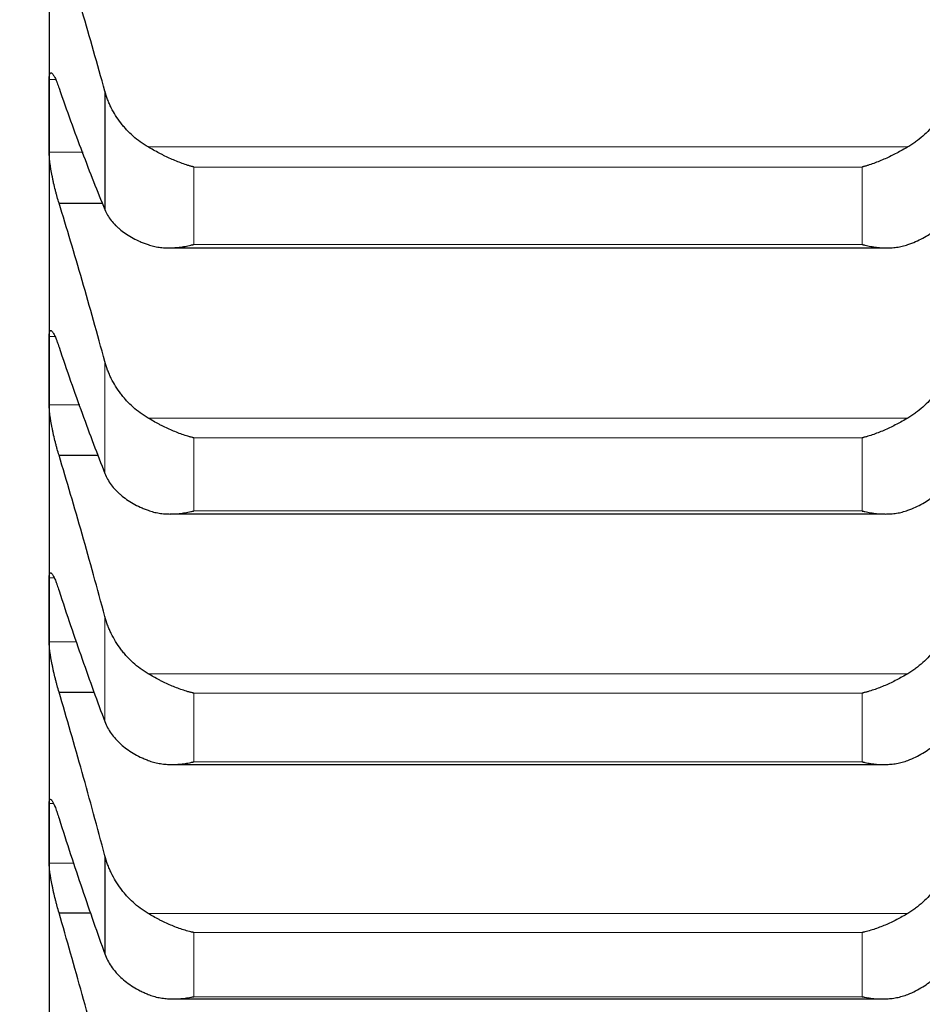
# Model space of a CAD drawing. Header units: inches. Extents: x 0 to 20790, y -12 to 14700.
# Tile 349 of 441: x 14150 to 14199, y 9737 to 9790. Entities that reach past the tile are written whole.
import ezdxf

# ---------------------------------------------------------------- set-up
doc = ezdxf.new("R2010")
doc.units = ezdxf.units.IN
doc.layers.add('1', color=7, linetype='Continuous', true_color=0xffffff)
doc.layers.add('254', color=7, linetype='Continuous', true_color=0xffffff)
doc.styles.add('latin_extended', font='simplex.shx')
doc.dimstyles.get("Standard").update_dxf_attribs({"dimtxt": 0.18, "dimasz": 0.18, "dimexe": 0.18, "dimexo": 0.0625, "dimgap": 0.09, "dimtad": 0, "dimtih": 1, "dimtoh": 1, "dimdec": 4, "dimzin": 0, "dimdsep": 46, "dimtxsty": 'Standard', "dimcen": 0.09, "dimadec": 0, "dimazin": 0, "dimtfac": 1, "dimtdec": 4, "dimtofl": 0, "dimtmove": 0, "dimatfit": 3, "dimfxl": 1, "dimtolj": 1, "dimtzin": 0, "dimarcsym": 0})

# ---------------------------------------------------------------- blocks, each defined once
blk = doc.blocks.new('_U6')
at = {"layer": '254', "color": 3, "linetype": 'Continuous', "lineweight": 13, "transparency": 16777216}
for p, q in [((14453.838, 10348.957), (14453.838, 8475.942)), ((14203.838, 10258.942), (14203.838, 8475.942)), ((14203.838, 8510.942), (12901.42, 8510.942)), ((14081.338, 8510.942), (13958.838, 8510.942)), ((14453.838, 8510.942), (14203.838, 8510.942)), ((14576.338, 8510.942), (14698.838, 8510.942))]:
    blk.add_line(p, q, dxfattribs=at)
at = {"layer": '254', "color": 3, "transparency": 16777216}
for points in [[(14081.338, 8490.525), (14081.338, 8531.358), (14203.838, 8510.942)], [(14576.338, 8531.358), (14576.338, 8490.525), (14453.838, 8510.942)]]:
    blk.add_solid(points, dxfattribs=at)
at = {"layer": 'Defpoints', "color": 0, "transparency": 16777216}
for p in [(14453.838, 10383.957), (14203.838, 10293.942), (14203.838, 8510.942)]:
    blk.add_point(p, dxfattribs=at)
at = {"layer": '254', "color": 2, "lineweight": 13, "transparency": 16777216, "insert": (12962.67, 8694.692), "char_height": 122.5, "attachment_point": 1, "style": 'latin_extended'}
blk.add_mtext('\\A1;250', dxfattribs=at)
blk = doc.blocks.new('_U7')
at = {"layer": '254', "color": 3, "linetype": 'Continuous', "lineweight": 13, "transparency": 16777216}
for p, q in [((14043.838, 10258.942), (14043.838, 8755.942)), ((14203.838, 10258.942), (14203.838, 8755.942)), ((14043.838, 8790.942), (12871.831, 8790.942)), ((13921.338, 8790.942), (13798.838, 8790.942)), ((14043.838, 8790.942), (14203.838, 8790.942)), ((14326.338, 8790.942), (14448.838, 8790.942))]:
    blk.add_line(p, q, dxfattribs=at)
at = {"layer": '254', "color": 3, "transparency": 16777216}
for points in [[(13921.338, 8770.525), (13921.338, 8811.358), (14043.838, 8790.942)], [(14326.338, 8811.358), (14326.338, 8770.525), (14203.838, 8790.942)]]:
    blk.add_solid(points, dxfattribs=at)
at = {"layer": 'Defpoints', "color": 0, "transparency": 16777216}
for p in [(14043.838, 10293.942), (14203.838, 10293.942), (14203.838, 8790.942)]:
    blk.add_point(p, dxfattribs=at)
at = {"layer": '254', "color": 2, "lineweight": 13, "transparency": 16777216, "insert": (12933.081, 9178.858), "char_height": 122.5, "attachment_point": 1, "style": 'latin_extended'}
blk.add_mtext('\\A1;\\C2;Flywheel\\P\\C2;90-240', dxfattribs=at)

msp = doc.modelspace()

# ---------------------------------------------------------------- linework, layer by layer
at = {"layer": '1', "color": 2, "linetype": 'Continuous', "lineweight": 25}
for p, q in [((14151.838, 9799.697), (14151.838, 9785.05)), ((14154.865, 9786.384), (14154.865, 9779.953)), ((14151.838, 9785.05), (14151.838, 9771.218)), ((14152.376, 9780.31), (14154.73, 9780.31)), ((14158.345, 9777.875), (14197.324, 9777.875)), ((14151.838, 9771.218), (14151.838, 9758.223)), ((14152.376, 9766.614), (14154.508, 9766.614)), ((14158.418, 9763.429), (14197.238, 9763.429)), ((14151.838, 9758.223), (14151.838, 9746.086)), ((14152.376, 9753.763), (14154.302, 9753.763)), ((14158.502, 9749.83), (14197.151, 9749.83)), ((14151.838, 9746.086), (14151.838, 9734.826)), ((14154.865, 9744.875), (14154.865, 9739.546)), ((14152.376, 9741.777), (14154.11, 9741.777)), ((14158.589, 9737.101), (14197.063, 9737.101))]:
    msp.add_line(p, q, dxfattribs=at)
at = {"layer": '1', "color": 110, "linetype": 'Continuous', "lineweight": 13}
for p, q in [((14151.841, 9787.02), (14152.19, 9787.02)), ((14157.207, 9783.356), (14198.47, 9783.356)), ((14151.841, 9783.081), (14153.683, 9783.081)), ((14159.694, 9782.264), (14195.982, 9782.264)), ((14159.694, 9782.264), (14159.694, 9778.064)), ((14195.982, 9782.264), (14195.982, 9778.064)), ((14159.694, 9778.064), (14195.982, 9778.064)), ((14151.841, 9773.073), (14152.15, 9773.073)), ((14154.865, 9771.704), (14154.865, 9765.631)), ((14151.841, 9769.363), (14153.51, 9769.363)), ((14157.207, 9768.638), (14198.47, 9768.638)), ((14159.694, 9767.56), (14195.982, 9767.56)), ((14159.694, 9767.56), (14159.694, 9763.595)), ((14195.982, 9767.56), (14195.982, 9763.595)), ((14159.694, 9763.595), (14195.982, 9763.595)), ((14151.841, 9759.961), (14152.114, 9759.961)), ((14154.865, 9757.86), (14154.865, 9752.155)), ((14151.841, 9756.485), (14153.349, 9756.485)), ((14157.207, 9754.76), (14198.47, 9754.76)), ((14159.694, 9753.7), (14195.982, 9753.7)), ((14159.694, 9753.7), (14159.694, 9749.974)), ((14195.982, 9753.7), (14195.982, 9749.974)), ((14159.694, 9749.974), (14195.982, 9749.974)), ((14151.841, 9747.704), (14152.082, 9747.704)), ((14151.841, 9744.467), (14153.198, 9744.467)), ((14157.207, 9741.746), (14198.47, 9741.746)), ((14159.694, 9740.705), (14195.982, 9740.705)), ((14159.694, 9740.705), (14159.694, 9737.225)), ((14195.982, 9740.705), (14195.982, 9737.225)), ((14159.694, 9737.225), (14195.982, 9737.225))]:
    msp.add_line(p, q, dxfattribs=at)
at = {"layer": '1', "color": 2, "linetype": 'Continuous', "lineweight": 25}
for points in [[(14154.865, 9786.384), (14154.661, 9787.124), (14154.251, 9788.586), (14153.632, 9790.725), (14153.007, 9792.808), (14152.587, 9794.161), (14152.376, 9794.828)], [(14151.838, 9785.05), (14151.838, 9785.707), (14151.839, 9786.363), (14151.841, 9787.02)], [(14152.376, 9786.541), (14152.587, 9785.936), (14153.007, 9784.753), (14153.632, 9783.064), (14154.251, 9781.459), (14154.661, 9780.445), (14154.865, 9779.953)], [(14151.841, 9783.081), (14151.839, 9783.737), (14151.838, 9784.394), (14151.838, 9785.05)], [(14154.865, 9771.704), (14154.661, 9772.455), (14154.251, 9773.94), (14153.632, 9776.116), (14153.007, 9778.242), (14152.587, 9779.626), (14152.376, 9780.31)], [(14151.838, 9771.218), (14151.838, 9771.836), (14151.839, 9772.455), (14151.841, 9773.073)], [(14152.376, 9772.484), (14152.587, 9771.859), (14153.007, 9770.635), (14153.632, 9768.881), (14154.251, 9767.208), (14154.661, 9766.148), (14154.865, 9765.631)], [(14151.841, 9769.363), (14151.839, 9769.981), (14151.838, 9770.6), (14151.838, 9771.218)], [(14154.865, 9757.86), (14154.661, 9758.621), (14154.251, 9760.126), (14153.632, 9762.337), (14153.007, 9764.502), (14152.587, 9765.915), (14152.376, 9766.614)], [(14151.838, 9758.223), (14151.838, 9758.802), (14151.839, 9759.382), (14151.841, 9759.961)], [(14152.376, 9759.262), (14152.587, 9758.618), (14153.007, 9757.356), (14153.632, 9755.54), (14154.251, 9753.802), (14154.661, 9752.695), (14154.865, 9752.155)], [(14151.841, 9756.485), (14151.839, 9757.064), (14151.838, 9757.643), (14151.838, 9758.223)], [(14154.865, 9744.875), (14154.661, 9745.644), (14154.251, 9747.167), (14153.632, 9749.409), (14153.007, 9751.61), (14152.587, 9753.05), (14152.376, 9753.763)], [(14151.838, 9746.086), (14151.838, 9746.625), (14151.839, 9747.164), (14151.841, 9747.704)], [(14152.376, 9746.896), (14152.587, 9746.234), (14153.007, 9744.935), (14153.632, 9743.061), (14154.251, 9741.26), (14154.661, 9740.109), (14154.865, 9739.546)], [(14151.841, 9744.467), (14151.839, 9745.007), (14151.838, 9745.546), (14151.838, 9746.086)], [(14154.865, 9732.769), (14154.661, 9733.545), (14154.251, 9735.083), (14153.632, 9737.353), (14153.007, 9739.587), (14152.587, 9741.051), (14152.376, 9741.777)]]:
    msp.add_open_spline(points, degree=3, dxfattribs=at)
for points, knots in [([(14151.841, 9787.02), (14151.841, 9787.058), (14151.843, 9787.129), (14151.851, 9787.217), (14151.86, 9787.263), (14151.868, 9787.294), (14151.871, 9787.304), (14151.877, 9787.321), (14151.88, 9787.329), (14151.898, 9787.363), (14151.915, 9787.378), (14151.939, 9787.381), (14151.944, 9787.381), (14151.952, 9787.379), (14151.955, 9787.379), (14151.961, 9787.377), (14151.975, 9787.371), (14152.001, 9787.352), (14152.027, 9787.323), (14152.054, 9787.288), (14152.068, 9787.267), (14152.112, 9787.196), (14152.143, 9787.137), (14152.19, 9787.034), (14152.207, 9786.997), (14152.231, 9786.938), (14152.24, 9786.918), (14152.257, 9786.875), (14152.265, 9786.854), (14152.307, 9786.743), (14152.341, 9786.647), (14152.376, 9786.541)], [0, 0, 0, 0, 0.0625, 0.125, 0.1875, 0.1875, 0.21875, 0.21875, 0.25, 0.25, 0.375, 0.375, 0.40625, 0.40625, 0.421875, 0.421875, 0.4375, 0.5, 0.5625, 0.5625, 0.625, 0.625, 0.75, 0.75, 0.8125, 0.8125, 0.84375, 0.84375, 0.875, 0.875, 1, 1, 1, 1]), ([(14157.207, 9783.356), (14157.061, 9783.442), (14156.921, 9783.533), (14156.652, 9783.728), (14156.394, 9783.934), (14156.158, 9784.164), (14156.018, 9784.315), (14155.99, 9784.345), (14155.935, 9784.407), (14155.908, 9784.438), (14155.827, 9784.533), (14155.776, 9784.597), (14155.626, 9784.792), (14155.533, 9784.925), (14155.362, 9785.199), (14155.283, 9785.34), (14155.175, 9785.556), (14155.14, 9785.629), (14155.092, 9785.739), (14155.076, 9785.776), (14155.045, 9785.851), (14155.03, 9785.889), (14154.957, 9786.077), (14154.907, 9786.23), (14154.865, 9786.384)], [0, 0, 0, 0, 0.125, 0.125, 0.25, 0.375, 0.375, 0.40625, 0.40625, 0.4375, 0.4375, 0.5, 0.5, 0.625, 0.625, 0.75, 0.75, 0.8125, 0.8125, 0.84375, 0.84375, 0.875, 0.875, 1, 1, 1, 1]), ([(14200.812, 9786.384), (14200.77, 9786.229), (14200.719, 9786.078), (14200.605, 9785.779), (14200.476, 9785.487), (14200.318, 9785.205), (14200.189, 9784.998), (14200.144, 9784.93), (14200.074, 9784.828), (14200.05, 9784.795), (14200.001, 9784.729), (14199.977, 9784.696), (14199.852, 9784.533), (14199.64, 9784.283), (14199.405, 9784.054), (14199.158, 9783.835), (14199.029, 9783.731), (14198.859, 9783.608), (14198.825, 9783.583), (14198.755, 9783.536), (14198.65, 9783.465), (14198.543, 9783.399), (14198.47, 9783.356)], [0, 0, 0, 0, 0.125, 0.125, 0.25, 0.375, 0.375, 0.4375, 0.4375, 0.46875, 0.46875, 0.5, 0.5, 0.625, 0.75, 0.75, 0.875, 0.875, 0.90625, 0.90625, 0.9375, 1, 1, 1, 1]), ([(14159.694, 9782.264), (14159.691, 9782.264), (14159.688, 9782.265), (14159.681, 9782.267), (14159.678, 9782.268), (14159.668, 9782.271), (14159.648, 9782.276), (14159.602, 9782.289), (14159.509, 9782.315), (14159.43, 9782.339), (14159.272, 9782.389), (14159.167, 9782.425), (14158.853, 9782.538), (14158.645, 9782.623), (14158.334, 9782.762), (14158.23, 9782.811), (14158.075, 9782.886), (14158.023, 9782.912), (14157.919, 9782.965), (14157.867, 9782.991), (14157.712, 9783.072), (14157.61, 9783.128), (14157.407, 9783.241), (14157.307, 9783.298), (14157.207, 9783.356)], [0, 0, 0, 0, 0.003906, 0.003906, 0.007812, 0.007812, 0.015625, 0.03125, 0.0625, 0.125, 0.125, 0.25, 0.25, 0.5, 0.5, 0.625, 0.625, 0.6875, 0.6875, 0.75, 0.75, 0.875, 0.875, 1, 1, 1, 1]), ([(14198.47, 9783.356), (14198.37, 9783.298), (14198.27, 9783.241), (14198.069, 9783.129), (14197.967, 9783.074), (14197.764, 9782.967), (14197.661, 9782.915), (14197.454, 9782.814), (14197.35, 9782.766), (14197.14, 9782.672), (14197.036, 9782.627), (14196.826, 9782.541), (14196.721, 9782.501), (14196.511, 9782.425), (14196.405, 9782.389), (14196.247, 9782.339), (14196.168, 9782.315), (14196.075, 9782.289), (14196.029, 9782.276), (14196.009, 9782.271), (14195.996, 9782.267), (14195.989, 9782.265), (14195.982, 9782.264)], [0, 0, 0, 0, 0.125, 0.125, 0.25, 0.25, 0.375, 0.375, 0.5, 0.5, 0.625, 0.625, 0.75, 0.75, 0.875, 0.875, 0.9375, 0.96875, 0.984375, 0.992187, 0.992187, 1, 1, 1, 1]), ([(14152.376, 9780.31), (14152.341, 9780.416), (14152.307, 9780.528), (14152.257, 9780.703), (14152.24, 9780.763), (14152.216, 9780.855), (14152.207, 9780.885), (14152.191, 9780.948), (14152.183, 9780.979), (14152.143, 9781.137), (14152.112, 9781.264), (14152.069, 9781.457), (14152.055, 9781.522), (14152.035, 9781.619), (14152.028, 9781.652), (14152.015, 9781.717), (14152.008, 9781.749), (14151.977, 9781.909), (14151.955, 9782.034), (14151.93, 9782.187), (14151.925, 9782.217), (14151.916, 9782.278), (14151.911, 9782.308), (14151.899, 9782.396), (14151.891, 9782.454), (14151.87, 9782.62), (14151.86, 9782.724), (14151.85, 9782.844), (14151.849, 9782.868), (14151.846, 9782.914), (14151.845, 9782.936), (14151.842, 9783.001), (14151.841, 9783.042), (14151.841, 9783.081)], [0, 0, 0, 0, 0.125, 0.125, 0.1875, 0.1875, 0.21875, 0.21875, 0.25, 0.25, 0.375, 0.375, 0.4375, 0.4375, 0.46875, 0.46875, 0.5, 0.5, 0.625, 0.625, 0.65625, 0.65625, 0.6875, 0.6875, 0.75, 0.75, 0.875, 0.875, 0.90625, 0.90625, 0.9375, 0.9375, 1, 1, 1, 1]), ([(14154.865, 9779.953), (14154.907, 9779.85), (14154.957, 9779.75), (14155.072, 9779.555), (14155.201, 9779.366), (14155.359, 9779.186), (14155.488, 9779.055), (14155.533, 9779.012), (14155.603, 9778.948), (14155.627, 9778.927), (14155.675, 9778.886), (14155.7, 9778.866), (14155.825, 9778.764), (14156.036, 9778.61), (14156.271, 9778.47), (14156.519, 9778.337), (14156.648, 9778.275), (14156.818, 9778.201), (14156.852, 9778.187), (14156.921, 9778.158), (14157.026, 9778.116), (14157.134, 9778.077), (14157.207, 9778.052)], [0, 0, 0, 0, 0.125, 0.125, 0.25, 0.375, 0.375, 0.4375, 0.4375, 0.46875, 0.46875, 0.5, 0.5, 0.625, 0.75, 0.75, 0.875, 0.875, 0.90625, 0.90625, 0.9375, 1, 1, 1, 1]), ([(14198.47, 9778.052), (14198.616, 9778.102), (14198.756, 9778.156), (14199.025, 9778.273), (14199.282, 9778.397), (14199.518, 9778.537), (14199.659, 9778.63), (14199.687, 9778.648), (14199.742, 9778.686), (14199.769, 9778.706), (14199.849, 9778.764), (14199.901, 9778.804), (14200.051, 9778.925), (14200.143, 9779.009), (14200.315, 9779.183), (14200.394, 9779.272), (14200.502, 9779.411), (14200.536, 9779.458), (14200.585, 9779.53), (14200.601, 9779.554), (14200.632, 9779.602), (14200.647, 9779.627), (14200.719, 9779.75), (14200.77, 9779.85), (14200.812, 9779.953)], [0, 0, 0, 0, 0.125, 0.125, 0.25, 0.375, 0.375, 0.40625, 0.40625, 0.4375, 0.4375, 0.5, 0.5, 0.625, 0.625, 0.75, 0.75, 0.8125, 0.8125, 0.84375, 0.84375, 0.875, 0.875, 1, 1, 1, 1]), ([(14157.207, 9778.052), (14157.307, 9778.017), (14157.407, 9777.989), (14157.608, 9777.942), (14157.709, 9777.924), (14157.913, 9777.896), (14158.016, 9777.886), (14158.222, 9777.876), (14158.326, 9777.874), (14158.536, 9777.879), (14158.641, 9777.885), (14158.851, 9777.904), (14158.956, 9777.917), (14159.166, 9777.948), (14159.271, 9777.968), (14159.43, 9778.001), (14159.509, 9778.018), (14159.602, 9778.041), (14159.648, 9778.052), (14159.668, 9778.057), (14159.681, 9778.061), (14159.688, 9778.063), (14159.694, 9778.064)], [0, 0, 0, 0, 0.125, 0.125, 0.25, 0.25, 0.375, 0.375, 0.5, 0.5, 0.625, 0.625, 0.75, 0.75, 0.875, 0.875, 0.9375, 0.96875, 0.984375, 0.992187, 0.992187, 1, 1, 1, 1]), ([(14195.982, 9778.064), (14195.986, 9778.063), (14195.989, 9778.063), (14195.996, 9778.061), (14195.999, 9778.06), (14196.009, 9778.057), (14196.029, 9778.052), (14196.075, 9778.041), (14196.168, 9778.018), (14196.247, 9778.001), (14196.405, 9777.968), (14196.51, 9777.949), (14196.824, 9777.901), (14197.032, 9777.882), (14197.343, 9777.874), (14197.446, 9777.875), (14197.602, 9777.883), (14197.654, 9777.887), (14197.757, 9777.896), (14197.809, 9777.902), (14197.964, 9777.923), (14198.067, 9777.941), (14198.269, 9777.988), (14198.37, 9778.017), (14198.47, 9778.052)], [0, 0, 0, 0, 0.003906, 0.003906, 0.007812, 0.007812, 0.015625, 0.03125, 0.0625, 0.125, 0.125, 0.25, 0.25, 0.5, 0.5, 0.625, 0.625, 0.6875, 0.6875, 0.75, 0.75, 0.875, 0.875, 1, 1, 1, 1]), ([(14151.841, 9773.073), (14151.841, 9773.109), (14151.843, 9773.175), (14151.851, 9773.256), (14151.86, 9773.298), (14151.868, 9773.325), (14151.871, 9773.333), (14151.877, 9773.348), (14151.88, 9773.354), (14151.898, 9773.383), (14151.915, 9773.392), (14151.939, 9773.389), (14151.944, 9773.387), (14151.952, 9773.384), (14151.955, 9773.382), (14151.961, 9773.379), (14151.975, 9773.37), (14152.001, 9773.345), (14152.027, 9773.311), (14152.054, 9773.271), (14152.068, 9773.248), (14152.112, 9773.169), (14152.143, 9773.106), (14152.19, 9772.997), (14152.207, 9772.958), (14152.231, 9772.896), (14152.24, 9772.874), (14152.257, 9772.83), (14152.265, 9772.807), (14152.307, 9772.692), (14152.341, 9772.592), (14152.376, 9772.484)], [0, 0, 0, 0, 0.0625, 0.125, 0.1875, 0.1875, 0.21875, 0.21875, 0.25, 0.25, 0.375, 0.375, 0.40625, 0.40625, 0.421875, 0.421875, 0.4375, 0.5, 0.5625, 0.5625, 0.625, 0.625, 0.75, 0.75, 0.8125, 0.8125, 0.84375, 0.84375, 0.875, 0.875, 1, 1, 1, 1]), ([(14157.207, 9768.638), (14157.061, 9768.724), (14156.921, 9768.816), (14156.652, 9769.013), (14156.394, 9769.222), (14156.158, 9769.455), (14156.018, 9769.607), (14155.99, 9769.638), (14155.935, 9769.701), (14155.908, 9769.732), (14155.827, 9769.828), (14155.776, 9769.893), (14155.626, 9770.09), (14155.533, 9770.226), (14155.362, 9770.503), (14155.283, 9770.646), (14155.175, 9770.864), (14155.14, 9770.938), (14155.092, 9771.05), (14155.076, 9771.088), (14155.045, 9771.164), (14155.03, 9771.202), (14154.957, 9771.393), (14154.907, 9771.547), (14154.865, 9771.704)], [0, 0, 0, 0, 0.125, 0.125, 0.25, 0.375, 0.375, 0.40625, 0.40625, 0.4375, 0.4375, 0.5, 0.5, 0.625, 0.625, 0.75, 0.75, 0.8125, 0.8125, 0.84375, 0.84375, 0.875, 0.875, 1, 1, 1, 1]), ([(14200.812, 9771.704), (14200.77, 9771.547), (14200.719, 9771.393), (14200.605, 9771.091), (14200.476, 9770.794), (14200.318, 9770.509), (14200.189, 9770.299), (14200.144, 9770.23), (14200.074, 9770.127), (14200.05, 9770.094), (14200.001, 9770.026), (14199.977, 9769.993), (14199.852, 9769.828), (14199.64, 9769.575), (14199.405, 9769.343), (14199.158, 9769.122), (14199.029, 9769.017), (14198.859, 9768.892), (14198.825, 9768.867), (14198.755, 9768.819), (14198.65, 9768.748), (14198.543, 9768.681), (14198.47, 9768.638)], [0, 0, 0, 0, 0.125, 0.125, 0.25, 0.375, 0.375, 0.4375, 0.4375, 0.46875, 0.46875, 0.5, 0.5, 0.625, 0.75, 0.75, 0.875, 0.875, 0.90625, 0.90625, 0.9375, 1, 1, 1, 1]), ([(14152.376, 9766.614), (14152.341, 9766.723), (14152.307, 9766.837), (14152.257, 9767.016), (14152.24, 9767.076), (14152.216, 9767.169), (14152.207, 9767.2), (14152.191, 9767.263), (14152.183, 9767.295), (14152.143, 9767.454), (14152.112, 9767.582), (14152.069, 9767.775), (14152.055, 9767.839), (14152.035, 9767.936), (14152.028, 9767.969), (14152.015, 9768.033), (14152.008, 9768.065), (14151.977, 9768.224), (14151.955, 9768.348), (14151.93, 9768.498), (14151.925, 9768.528), (14151.916, 9768.587), (14151.911, 9768.616), (14151.899, 9768.703), (14151.891, 9768.759), (14151.87, 9768.921), (14151.86, 9769.022), (14151.85, 9769.138), (14151.849, 9769.16), (14151.846, 9769.204), (14151.845, 9769.226), (14151.842, 9769.288), (14151.841, 9769.326), (14151.841, 9769.363)], [0, 0, 0, 0, 0.125, 0.125, 0.1875, 0.1875, 0.21875, 0.21875, 0.25, 0.25, 0.375, 0.375, 0.4375, 0.4375, 0.46875, 0.46875, 0.5, 0.5, 0.625, 0.625, 0.65625, 0.65625, 0.6875, 0.6875, 0.75, 0.75, 0.875, 0.875, 0.90625, 0.90625, 0.9375, 0.9375, 1, 1, 1, 1]), ([(14159.694, 9767.56), (14159.691, 9767.561), (14159.688, 9767.562), (14159.681, 9767.564), (14159.678, 9767.564), (14159.668, 9767.567), (14159.648, 9767.572), (14159.602, 9767.584), (14159.509, 9767.609), (14159.43, 9767.632), (14159.272, 9767.68), (14159.167, 9767.714), (14158.853, 9767.824), (14158.645, 9767.907), (14158.334, 9768.044), (14158.23, 9768.092), (14158.075, 9768.167), (14158.023, 9768.193), (14157.919, 9768.245), (14157.867, 9768.271), (14157.712, 9768.352), (14157.61, 9768.408), (14157.407, 9768.521), (14157.307, 9768.579), (14157.207, 9768.638)], [0, 0, 0, 0, 0.003906, 0.003906, 0.007813, 0.007813, 0.015625, 0.03125, 0.0625, 0.125, 0.125, 0.25, 0.25, 0.5, 0.5, 0.625, 0.625, 0.6875, 0.6875, 0.75, 0.75, 0.875, 0.875, 1, 1, 1, 1]), ([(14198.47, 9768.638), (14198.37, 9768.579), (14198.27, 9768.521), (14198.069, 9768.409), (14197.967, 9768.354), (14197.764, 9768.247), (14197.661, 9768.196), (14197.454, 9768.096), (14197.35, 9768.048), (14197.14, 9767.955), (14197.036, 9767.911), (14196.826, 9767.828), (14196.721, 9767.788), (14196.511, 9767.715), (14196.405, 9767.68), (14196.247, 9767.632), (14196.168, 9767.609), (14196.075, 9767.584), (14196.029, 9767.572), (14196.009, 9767.567), (14195.996, 9767.564), (14195.989, 9767.562), (14195.982, 9767.56)], [0, 0, 0, 0, 0.125, 0.125, 0.25, 0.25, 0.375, 0.375, 0.5, 0.5, 0.625, 0.625, 0.75, 0.75, 0.875, 0.875, 0.9375, 0.96875, 0.984375, 0.992188, 0.992188, 1, 1, 1, 1]), ([(14154.865, 9765.631), (14154.907, 9765.523), (14154.957, 9765.418), (14155.072, 9765.213), (14155.201, 9765.014), (14155.359, 9764.825), (14155.488, 9764.687), (14155.533, 9764.642), (14155.603, 9764.575), (14155.627, 9764.553), (14155.675, 9764.509), (14155.7, 9764.487), (14155.825, 9764.38), (14156.036, 9764.218), (14156.271, 9764.07), (14156.519, 9763.93), (14156.648, 9763.864), (14156.818, 9763.786), (14156.852, 9763.771), (14156.921, 9763.741), (14157.026, 9763.696), (14157.134, 9763.655), (14157.207, 9763.628)], [0, 0, 0, 0, 0.125, 0.125, 0.25, 0.375, 0.375, 0.4375, 0.4375, 0.46875, 0.46875, 0.5, 0.5, 0.625, 0.75, 0.75, 0.875, 0.875, 0.90625, 0.90625, 0.9375, 1, 1, 1, 1]), ([(14198.47, 9763.628), (14198.616, 9763.681), (14198.756, 9763.739), (14199.025, 9763.862), (14199.282, 9763.993), (14199.518, 9764.141), (14199.659, 9764.239), (14199.687, 9764.258), (14199.742, 9764.298), (14199.769, 9764.319), (14199.849, 9764.381), (14199.901, 9764.422), (14200.051, 9764.55), (14200.143, 9764.639), (14200.315, 9764.821), (14200.394, 9764.915), (14200.502, 9765.061), (14200.536, 9765.111), (14200.585, 9765.186), (14200.601, 9765.211), (14200.632, 9765.262), (14200.647, 9765.288), (14200.719, 9765.417), (14200.77, 9765.523), (14200.812, 9765.631)], [0, 0, 0, 0, 0.125, 0.125, 0.25, 0.375, 0.375, 0.40625, 0.40625, 0.4375, 0.4375, 0.5, 0.5, 0.625, 0.625, 0.75, 0.75, 0.8125, 0.8125, 0.84375, 0.84375, 0.875, 0.875, 1, 1, 1, 1]), ([(14157.207, 9763.628), (14157.307, 9763.592), (14157.407, 9763.561), (14157.608, 9763.51), (14157.709, 9763.49), (14157.913, 9763.458), (14158.016, 9763.447), (14158.222, 9763.432), (14158.326, 9763.428), (14158.536, 9763.429), (14158.641, 9763.433), (14158.851, 9763.448), (14158.956, 9763.459), (14159.166, 9763.487), (14159.271, 9763.505), (14159.43, 9763.535), (14159.509, 9763.551), (14159.602, 9763.572), (14159.648, 9763.583), (14159.668, 9763.588), (14159.681, 9763.591), (14159.688, 9763.593), (14159.694, 9763.595)], [0, 0, 0, 0, 0.125, 0.125, 0.25, 0.25, 0.375, 0.375, 0.5, 0.5, 0.625, 0.625, 0.75, 0.75, 0.875, 0.875, 0.9375, 0.96875, 0.984375, 0.992188, 0.992188, 1, 1, 1, 1]), ([(14195.982, 9763.595), (14195.986, 9763.594), (14195.989, 9763.593), (14195.996, 9763.591), (14195.999, 9763.591), (14196.009, 9763.588), (14196.029, 9763.583), (14196.075, 9763.572), (14196.168, 9763.551), (14196.247, 9763.535), (14196.405, 9763.505), (14196.51, 9763.487), (14196.824, 9763.445), (14197.032, 9763.43), (14197.343, 9763.428), (14197.446, 9763.431), (14197.602, 9763.442), (14197.654, 9763.447), (14197.757, 9763.458), (14197.809, 9763.465), (14197.964, 9763.489), (14198.067, 9763.51), (14198.269, 9763.561), (14198.37, 9763.592), (14198.47, 9763.628)], [0, 0, 0, 0, 0.003906, 0.003906, 0.007812, 0.007812, 0.015625, 0.03125, 0.0625, 0.125, 0.125, 0.25, 0.25, 0.5, 0.5, 0.625, 0.625, 0.6875, 0.6875, 0.75, 0.75, 0.875, 0.875, 1, 1, 1, 1]), ([(14151.841, 9759.961), (14151.841, 9759.995), (14151.843, 9760.056), (14151.851, 9760.13), (14151.86, 9760.166), (14151.868, 9760.189), (14151.871, 9760.196), (14151.877, 9760.208), (14151.88, 9760.213), (14151.898, 9760.235), (14151.915, 9760.24), (14151.939, 9760.23), (14151.944, 9760.227), (14151.952, 9760.221), (14151.955, 9760.219), (14151.961, 9760.215), (14151.975, 9760.203), (14152.001, 9760.172), (14152.027, 9760.133), (14152.054, 9760.088), (14152.068, 9760.062), (14152.112, 9759.977), (14152.143, 9759.909), (14152.19, 9759.794), (14152.207, 9759.753), (14152.231, 9759.687), (14152.24, 9759.665), (14152.257, 9759.619), (14152.265, 9759.596), (14152.307, 9759.476), (14152.341, 9759.373), (14152.376, 9759.262)], [0, 0, 0, 0, 0.0625, 0.125, 0.1875, 0.1875, 0.21875, 0.21875, 0.25, 0.25, 0.375, 0.375, 0.40625, 0.40625, 0.421875, 0.421875, 0.4375, 0.5, 0.5625, 0.5625, 0.625, 0.625, 0.75, 0.75, 0.8125, 0.8125, 0.84375, 0.84375, 0.875, 0.875, 1, 1, 1, 1]), ([(14157.207, 9754.76), (14157.061, 9754.847), (14156.921, 9754.941), (14156.652, 9755.14), (14156.394, 9755.351), (14156.158, 9755.585), (14156.018, 9755.74), (14155.99, 9755.771), (14155.935, 9755.834), (14155.908, 9755.866), (14155.827, 9755.963), (14155.776, 9756.028), (14155.626, 9756.228), (14155.533, 9756.365), (14155.362, 9756.645), (14155.283, 9756.789), (14155.175, 9757.011), (14155.14, 9757.085), (14155.092, 9757.199), (14155.076, 9757.237), (14155.045, 9757.313), (14155.03, 9757.352), (14154.957, 9757.545), (14154.907, 9757.702), (14154.865, 9757.86)], [0, 0, 0, 0, 0.125, 0.125, 0.25, 0.375, 0.375, 0.40625, 0.40625, 0.4375, 0.4375, 0.5, 0.5, 0.625, 0.625, 0.75, 0.75, 0.8125, 0.8125, 0.84375, 0.84375, 0.875, 0.875, 1, 1, 1, 1]), ([(14200.812, 9757.86), (14200.77, 9757.702), (14200.719, 9757.546), (14200.605, 9757.24), (14200.476, 9756.94), (14200.318, 9756.651), (14200.189, 9756.439), (14200.144, 9756.369), (14200.074, 9756.265), (14200.05, 9756.231), (14200.001, 9756.163), (14199.977, 9756.129), (14199.852, 9755.963), (14199.64, 9755.707), (14199.405, 9755.473), (14199.158, 9755.249), (14199.029, 9755.143), (14198.859, 9755.017), (14198.825, 9754.992), (14198.755, 9754.943), (14198.65, 9754.872), (14198.543, 9754.804), (14198.47, 9754.76)], [0, 0, 0, 0, 0.125, 0.125, 0.25, 0.375, 0.375, 0.4375, 0.4375, 0.46875, 0.46875, 0.5, 0.5, 0.625, 0.75, 0.75, 0.875, 0.875, 0.90625, 0.90625, 0.9375, 1, 1, 1, 1]), ([(14152.376, 9753.763), (14152.341, 9753.875), (14152.307, 9753.991), (14152.257, 9754.172), (14152.24, 9754.233), (14152.216, 9754.327), (14152.207, 9754.359), (14152.191, 9754.422), (14152.183, 9754.454), (14152.143, 9754.614), (14152.112, 9754.742), (14152.069, 9754.935), (14152.055, 9754.999), (14152.035, 9755.096), (14152.028, 9755.128), (14152.015, 9755.192), (14152.008, 9755.224), (14151.977, 9755.381), (14151.955, 9755.503), (14151.93, 9755.651), (14151.925, 9755.68), (14151.916, 9755.738), (14151.911, 9755.767), (14151.899, 9755.851), (14151.891, 9755.906), (14151.87, 9756.063), (14151.86, 9756.16), (14151.85, 9756.271), (14151.849, 9756.293), (14151.846, 9756.335), (14151.845, 9756.355), (14151.842, 9756.414), (14151.841, 9756.451), (14151.841, 9756.485)], [0, 0, 0, 0, 0.125, 0.125, 0.1875, 0.1875, 0.21875, 0.21875, 0.25, 0.25, 0.375, 0.375, 0.4375, 0.4375, 0.46875, 0.46875, 0.5, 0.5, 0.625, 0.625, 0.65625, 0.65625, 0.6875, 0.6875, 0.75, 0.75, 0.875, 0.875, 0.90625, 0.90625, 0.9375, 0.9375, 1, 1, 1, 1]), ([(14159.694, 9753.7), (14159.691, 9753.701), (14159.688, 9753.702), (14159.681, 9753.703), (14159.678, 9753.704), (14159.668, 9753.706), (14159.648, 9753.711), (14159.602, 9753.723), (14159.509, 9753.746), (14159.324, 9753.797), (14159.167, 9753.847), (14158.853, 9753.953), (14158.645, 9754.034), (14158.334, 9754.168), (14158.23, 9754.216), (14158.075, 9754.29), (14158.023, 9754.315), (14157.919, 9754.367), (14157.867, 9754.393), (14157.712, 9754.474), (14157.61, 9754.529), (14157.407, 9754.643), (14157.307, 9754.701), (14157.207, 9754.76)], [0, 0, 0, 0, 0.003906, 0.003906, 0.007813, 0.007813, 0.015625, 0.03125, 0.0625, 0.125, 0.25, 0.25, 0.5, 0.5, 0.625, 0.625, 0.6875, 0.6875, 0.75, 0.75, 0.875, 0.875, 1, 1, 1, 1]), ([(14198.47, 9754.76), (14198.37, 9754.701), (14198.27, 9754.643), (14198.069, 9754.53), (14197.967, 9754.475), (14197.764, 9754.369), (14197.661, 9754.318), (14197.454, 9754.219), (14197.35, 9754.172), (14197.14, 9754.081), (14197.036, 9754.038), (14196.826, 9753.956), (14196.721, 9753.918), (14196.511, 9753.847), (14196.405, 9753.814), (14196.247, 9753.768), (14196.168, 9753.746), (14196.075, 9753.723), (14196.029, 9753.711), (14196.009, 9753.706), (14195.996, 9753.703), (14195.989, 9753.702), (14195.982, 9753.7)], [0, 0, 0, 0, 0.125, 0.125, 0.25, 0.25, 0.375, 0.375, 0.5, 0.5, 0.625, 0.625, 0.75, 0.75, 0.875, 0.875, 0.9375, 0.96875, 0.984375, 0.992187, 0.992187, 1, 1, 1, 1]), ([(14154.865, 9752.155), (14154.907, 9752.042), (14154.957, 9751.932), (14155.072, 9751.718), (14155.201, 9751.509), (14155.359, 9751.311), (14155.488, 9751.166), (14155.533, 9751.119), (14155.603, 9751.049), (14155.627, 9751.025), (14155.675, 9750.979), (14155.7, 9750.957), (14155.825, 9750.845), (14156.036, 9750.674), (14156.271, 9750.519), (14156.519, 9750.372), (14156.648, 9750.302), (14156.818, 9750.22), (14156.852, 9750.204), (14156.921, 9750.172), (14157.026, 9750.126), (14157.134, 9750.082), (14157.207, 9750.054)], [0, 0, 0, 0, 0.125, 0.125, 0.25, 0.375, 0.375, 0.4375, 0.4375, 0.46875, 0.46875, 0.5, 0.5, 0.625, 0.75, 0.75, 0.875, 0.875, 0.90625, 0.90625, 0.9375, 1, 1, 1, 1]), ([(14198.47, 9750.054), (14198.616, 9750.11), (14198.756, 9750.17), (14199.025, 9750.3), (14199.282, 9750.438), (14199.518, 9750.593), (14199.659, 9750.696), (14199.687, 9750.717), (14199.742, 9750.759), (14199.769, 9750.78), (14199.849, 9750.845), (14199.901, 9750.889), (14200.051, 9751.023), (14200.143, 9751.116), (14200.315, 9751.307), (14200.394, 9751.406), (14200.502, 9751.559), (14200.536, 9751.61), (14200.585, 9751.689), (14200.601, 9751.716), (14200.632, 9751.769), (14200.647, 9751.796), (14200.719, 9751.931), (14200.77, 9752.042), (14200.812, 9752.155)], [0, 0, 0, 0, 0.125, 0.125, 0.25, 0.375, 0.375, 0.40625, 0.40625, 0.4375, 0.4375, 0.5, 0.5, 0.625, 0.625, 0.75, 0.75, 0.8125, 0.8125, 0.84375, 0.84375, 0.875, 0.875, 1, 1, 1, 1]), ([(14157.207, 9750.054), (14157.307, 9750.016), (14157.407, 9749.983), (14157.608, 9749.928), (14157.709, 9749.906), (14157.913, 9749.87), (14158.016, 9749.856), (14158.222, 9749.837), (14158.326, 9749.832), (14158.536, 9749.829), (14158.641, 9749.831), (14158.851, 9749.842), (14158.956, 9749.851), (14159.166, 9749.876), (14159.271, 9749.891), (14159.43, 9749.919), (14159.509, 9749.934), (14159.602, 9749.954), (14159.648, 9749.964), (14159.668, 9749.968), (14159.681, 9749.971), (14159.688, 9749.973), (14159.694, 9749.974)], [0, 0, 0, 0, 0.125, 0.125, 0.25, 0.25, 0.375, 0.375, 0.5, 0.5, 0.625, 0.625, 0.75, 0.75, 0.875, 0.875, 0.9375, 0.96875, 0.984375, 0.992188, 0.992188, 1, 1, 1, 1]), ([(14195.982, 9749.974), (14195.986, 9749.974), (14195.989, 9749.973), (14195.996, 9749.971), (14195.999, 9749.971), (14196.009, 9749.968), (14196.029, 9749.964), (14196.075, 9749.954), (14196.168, 9749.934), (14196.247, 9749.919), (14196.405, 9749.891), (14196.51, 9749.876), (14196.824, 9749.839), (14197.032, 9749.827), (14197.343, 9749.832), (14197.446, 9749.837), (14197.602, 9749.851), (14197.654, 9749.857), (14197.757, 9749.87), (14197.809, 9749.878), (14197.964, 9749.905), (14198.067, 9749.928), (14198.269, 9749.983), (14198.37, 9750.015), (14198.47, 9750.054)], [0, 0, 0, 0, 0.003906, 0.003906, 0.007813, 0.007813, 0.015625, 0.03125, 0.0625, 0.125, 0.125, 0.25, 0.25, 0.5, 0.5, 0.625, 0.625, 0.6875, 0.6875, 0.75, 0.75, 0.875, 0.875, 1, 1, 1, 1]), ([(14151.841, 9747.704), (14151.841, 9747.735), (14151.843, 9747.792), (14151.851, 9747.858), (14151.86, 9747.889), (14151.868, 9747.909), (14151.871, 9747.914), (14151.877, 9747.924), (14151.88, 9747.927), (14151.898, 9747.943), (14151.915, 9747.942), (14151.939, 9747.925), (14151.944, 9747.921), (14151.952, 9747.914), (14151.955, 9747.911), (14151.961, 9747.905), (14151.975, 9747.89), (14152.001, 9747.853), (14152.027, 9747.809), (14152.054, 9747.76), (14152.068, 9747.732), (14152.112, 9747.639), (14152.143, 9747.567), (14152.19, 9747.446), (14152.207, 9747.403), (14152.231, 9747.335), (14152.24, 9747.311), (14152.257, 9747.264), (14152.265, 9747.239), (14152.307, 9747.116), (14152.341, 9747.01), (14152.376, 9746.896)], [0, 0, 0, 0, 0.0625, 0.125, 0.1875, 0.1875, 0.21875, 0.21875, 0.25, 0.25, 0.375, 0.375, 0.40625, 0.40625, 0.421875, 0.421875, 0.4375, 0.5, 0.5625, 0.5625, 0.625, 0.625, 0.75, 0.75, 0.8125, 0.8125, 0.84375, 0.84375, 0.875, 0.875, 1, 1, 1, 1]), ([(14157.207, 9741.746), (14157.061, 9741.834), (14156.921, 9741.928), (14156.652, 9742.129), (14156.394, 9742.341), (14156.158, 9742.578), (14156.018, 9742.734), (14155.99, 9742.765), (14155.935, 9742.829), (14155.908, 9742.861), (14155.827, 9742.959), (14155.776, 9743.025), (14155.626, 9743.226), (14155.533, 9743.364), (14155.362, 9743.648), (14155.283, 9743.793), (14155.175, 9744.017), (14155.14, 9744.092), (14155.092, 9744.207), (14155.076, 9744.245), (14155.045, 9744.322), (14155.03, 9744.361), (14154.957, 9744.556), (14154.907, 9744.715), (14154.865, 9744.875)], [0, 0, 0, 0, 0.125, 0.125, 0.25, 0.375, 0.375, 0.40625, 0.40625, 0.4375, 0.4375, 0.5, 0.5, 0.625, 0.625, 0.75, 0.75, 0.8125, 0.8125, 0.84375, 0.84375, 0.875, 0.875, 1, 1, 1, 1]), ([(14200.812, 9744.875), (14200.77, 9744.715), (14200.719, 9744.557), (14200.605, 9744.248), (14200.476, 9743.945), (14200.318, 9743.653), (14200.189, 9743.439), (14200.144, 9743.369), (14200.074, 9743.264), (14200.05, 9743.23), (14200.001, 9743.161), (14199.977, 9743.127), (14199.852, 9742.959), (14199.64, 9742.701), (14199.405, 9742.465), (14199.158, 9742.239), (14199.029, 9742.132), (14198.859, 9742.005), (14198.825, 9741.98), (14198.755, 9741.931), (14198.65, 9741.859), (14198.543, 9741.79), (14198.47, 9741.746)], [0, 0, 0, 0, 0.125, 0.125, 0.25, 0.375, 0.375, 0.4375, 0.4375, 0.46875, 0.46875, 0.5, 0.5, 0.625, 0.75, 0.75, 0.875, 0.875, 0.90625, 0.90625, 0.9375, 1, 1, 1, 1]), ([(14152.376, 9741.777), (14152.341, 9741.891), (14152.307, 9742.009), (14152.257, 9742.193), (14152.24, 9742.255), (14152.216, 9742.349), (14152.207, 9742.381), (14152.191, 9742.445), (14152.183, 9742.477), (14152.143, 9742.638), (14152.112, 9742.766), (14152.069, 9742.958), (14152.055, 9743.022), (14152.035, 9743.118), (14152.028, 9743.15), (14152.015, 9743.213), (14152.008, 9743.245), (14151.977, 9743.4), (14151.955, 9743.521), (14151.93, 9743.665), (14151.925, 9743.694), (14151.916, 9743.75), (14151.911, 9743.779), (14151.899, 9743.861), (14151.891, 9743.914), (14151.87, 9744.067), (14151.86, 9744.16), (14151.85, 9744.266), (14151.849, 9744.287), (14151.846, 9744.327), (14151.845, 9744.346), (14151.842, 9744.402), (14151.841, 9744.436), (14151.841, 9744.467)], [0, 0, 0, 0, 0.125, 0.125, 0.1875, 0.1875, 0.21875, 0.21875, 0.25, 0.25, 0.375, 0.375, 0.4375, 0.4375, 0.46875, 0.46875, 0.5, 0.5, 0.625, 0.625, 0.65625, 0.65625, 0.6875, 0.6875, 0.75, 0.75, 0.875, 0.875, 0.90625, 0.90625, 0.9375, 0.9375, 1, 1, 1, 1]), ([(14159.694, 9740.705), (14159.691, 9740.706), (14159.688, 9740.706), (14159.681, 9740.708), (14159.678, 9740.709), (14159.668, 9740.711), (14159.648, 9740.715), (14159.602, 9740.726), (14159.509, 9740.748), (14159.324, 9740.797), (14159.167, 9740.844), (14158.853, 9740.947), (14158.645, 9741.025), (14158.334, 9741.157), (14158.23, 9741.203), (14158.075, 9741.277), (14158.023, 9741.302), (14157.919, 9741.353), (14157.867, 9741.379), (14157.712, 9741.459), (14157.61, 9741.514), (14157.407, 9741.628), (14157.307, 9741.687), (14157.207, 9741.746)], [0, 0, 0, 0, 0.003906, 0.003906, 0.007813, 0.007813, 0.015625, 0.03125, 0.0625, 0.125, 0.25, 0.25, 0.5, 0.5, 0.625, 0.625, 0.6875, 0.6875, 0.75, 0.75, 0.875, 0.875, 1, 1, 1, 1]), ([(14198.47, 9741.746), (14198.37, 9741.687), (14198.27, 9741.628), (14198.069, 9741.516), (14197.967, 9741.461), (14197.764, 9741.355), (14197.661, 9741.305), (14197.454, 9741.207), (14197.35, 9741.16), (14197.14, 9741.071), (14197.036, 9741.029), (14196.826, 9740.95), (14196.721, 9740.913), (14196.511, 9740.844), (14196.405, 9740.813), (14196.247, 9740.769), (14196.168, 9740.748), (14196.075, 9740.726), (14196.029, 9740.715), (14196.009, 9740.711), (14195.996, 9740.708), (14195.989, 9740.706), (14195.982, 9740.705)], [0, 0, 0, 0, 0.125, 0.125, 0.25, 0.25, 0.375, 0.375, 0.5, 0.5, 0.625, 0.625, 0.75, 0.75, 0.875, 0.875, 0.9375, 0.96875, 0.984375, 0.992188, 0.992188, 1, 1, 1, 1]), ([(14154.865, 9739.546), (14154.907, 9739.429), (14154.957, 9739.314), (14155.072, 9739.091), (14155.201, 9738.873), (14155.359, 9738.666), (14155.488, 9738.515), (14155.533, 9738.465), (14155.603, 9738.392), (14155.627, 9738.368), (14155.675, 9738.32), (14155.7, 9738.296), (14155.825, 9738.179), (14156.036, 9738), (14156.271, 9737.838), (14156.519, 9737.684), (14156.648, 9737.611), (14156.818, 9737.525), (14156.852, 9737.508), (14156.921, 9737.475), (14157.026, 9737.426), (14157.134, 9737.38), (14157.207, 9737.351)], [0, 0, 0, 0, 0.125, 0.125, 0.25, 0.375, 0.375, 0.4375, 0.4375, 0.46875, 0.46875, 0.5, 0.5, 0.625, 0.75, 0.75, 0.875, 0.875, 0.90625, 0.90625, 0.9375, 1, 1, 1, 1]), ([(14198.47, 9737.351), (14198.616, 9737.409), (14198.756, 9737.473), (14199.025, 9737.608), (14199.282, 9737.753), (14199.518, 9737.916), (14199.659, 9738.023), (14199.687, 9738.045), (14199.742, 9738.089), (14199.769, 9738.111), (14199.849, 9738.179), (14199.901, 9738.225), (14200.051, 9738.365), (14200.143, 9738.462), (14200.315, 9738.662), (14200.394, 9738.765), (14200.502, 9738.925), (14200.536, 9738.979), (14200.585, 9739.061), (14200.601, 9739.089), (14200.632, 9739.144), (14200.647, 9739.172), (14200.719, 9739.314), (14200.77, 9739.429), (14200.812, 9739.546)], [0, 0, 0, 0, 0.125, 0.125, 0.25, 0.375, 0.375, 0.40625, 0.40625, 0.4375, 0.4375, 0.5, 0.5, 0.625, 0.625, 0.75, 0.75, 0.8125, 0.8125, 0.84375, 0.84375, 0.875, 0.875, 1, 1, 1, 1]), ([(14157.207, 9737.351), (14157.307, 9737.31), (14157.407, 9737.276), (14157.608, 9737.217), (14157.709, 9737.193), (14157.913, 9737.153), (14158.016, 9737.137), (14158.222, 9737.114), (14158.326, 9737.107), (14158.536, 9737.1), (14158.641, 9737.1), (14158.851, 9737.107), (14158.956, 9737.114), (14159.166, 9737.135), (14159.271, 9737.149), (14159.43, 9737.174), (14159.509, 9737.188), (14159.602, 9737.206), (14159.648, 9737.215), (14159.668, 9737.22), (14159.681, 9737.222), (14159.688, 9737.224), (14159.694, 9737.225)], [0, 0, 0, 0, 0.125, 0.125, 0.25, 0.25, 0.375, 0.375, 0.5, 0.5, 0.625, 0.625, 0.75, 0.75, 0.875, 0.875, 0.9375, 0.96875, 0.984375, 0.992187, 0.992187, 1, 1, 1, 1]), ([(14195.982, 9737.225), (14195.986, 9737.225), (14195.989, 9737.224), (14195.996, 9737.222), (14195.999, 9737.222), (14196.009, 9737.22), (14196.029, 9737.215), (14196.075, 9737.206), (14196.168, 9737.188), (14196.247, 9737.174), (14196.405, 9737.149), (14196.51, 9737.135), (14196.824, 9737.104), (14197.032, 9737.096), (14197.343, 9737.107), (14197.446, 9737.114), (14197.602, 9737.131), (14197.654, 9737.137), (14197.757, 9737.153), (14197.809, 9737.162), (14197.964, 9737.192), (14198.067, 9737.217), (14198.269, 9737.276), (14198.37, 9737.31), (14198.47, 9737.351)], [0, 0, 0, 0, 0.003906, 0.003906, 0.007813, 0.007813, 0.015625, 0.03125, 0.0625, 0.125, 0.125, 0.25, 0.25, 0.5, 0.5, 0.625, 0.625, 0.6875, 0.6875, 0.75, 0.75, 0.875, 0.875, 1, 1, 1, 1])]:
    msp.add_open_spline(points, degree=3, knots=knots, dxfattribs=at)

# ---------------------------------------------------------------- dimensions: what is measured, and where the dimension line sits
at = {"layer": '254', "color": 2, "linetype": 'Continuous', "lineweight": 13}
dim = msp.add_linear_dim(base=(14203.838, 8510.942), p1=(14453.838, 10383.957), p2=(14203.838, 10293.942), dimstyle='Standard', override={"dimscale": 35, "dimtxt": 3.5, "dimasz": 3.5, "dimexe": 1, "dimexo": 1, "dimgap": 1.75, "dimtad": 1, "dimtih": 1, "dimtoh": 0, "dimdec": 2, "dimlfac": 1, "dimzin": 8, "dimdsep": 46, "dimlunit": 2, "dimtxsty": 'latin_extended', "dimsah": 1, "dimse1": 0, "dimse2": 0, "dimsd1": 0, "dimsd2": 0, "dimclrd": 3, "dimclre": 3, "dimclrt": 2, "dimtol": 0, "dimtm": -0.1, "dimtfac": 0.714286, "dimtdec": 3, "dimtofl": 1, "dimtmove": 0, "dimtzin": 8, "dimlwd": 13, "dimlwe": 13}, dxfattribs=at)
dim.commit()
dim.dimension.update_dxf_attribs({"geometry": '_U6', "text_midpoint": (13120.17, 8510.942), "dimtype": 160})
dim = msp.add_linear_dim(base=(14203.838, 8790.942), p1=(14043.838, 10293.942), p2=(14203.838, 10293.942), text='\\C2;Flywheel\\P\\C2;90-240', dimstyle='Standard', override={"dimscale": 35, "dimtxt": 3.5, "dimasz": 3.5, "dimexe": 1, "dimexo": 1, "dimgap": 1.75, "dimtad": 1, "dimtih": 1, "dimtoh": 0, "dimdec": 2, "dimlfac": 0.028571, "dimzin": 8, "dimdsep": 46, "dimlunit": 2, "dimpost": '', "dimtxsty": 'latin_extended', "dimsah": 1, "dimse1": 0, "dimse2": 0, "dimsd1": 0, "dimsd2": 0, "dimclrd": 3, "dimclre": 3, "dimclrt": 2, "dimtol": 0, "dimtm": -0.1, "dimtfac": 0.714286, "dimtdec": 3, "dimtofl": 1, "dimtmove": 0, "dimtzin": 8, "dimlwd": 13, "dimlwe": 13}, dxfattribs=at)
dim.commit()
dim.dimension.update_dxf_attribs({"geometry": '_U7', "text_midpoint": (13283.081, 8790.942), "dimtype": 160})

doc.saveas('drawing.dxf')
